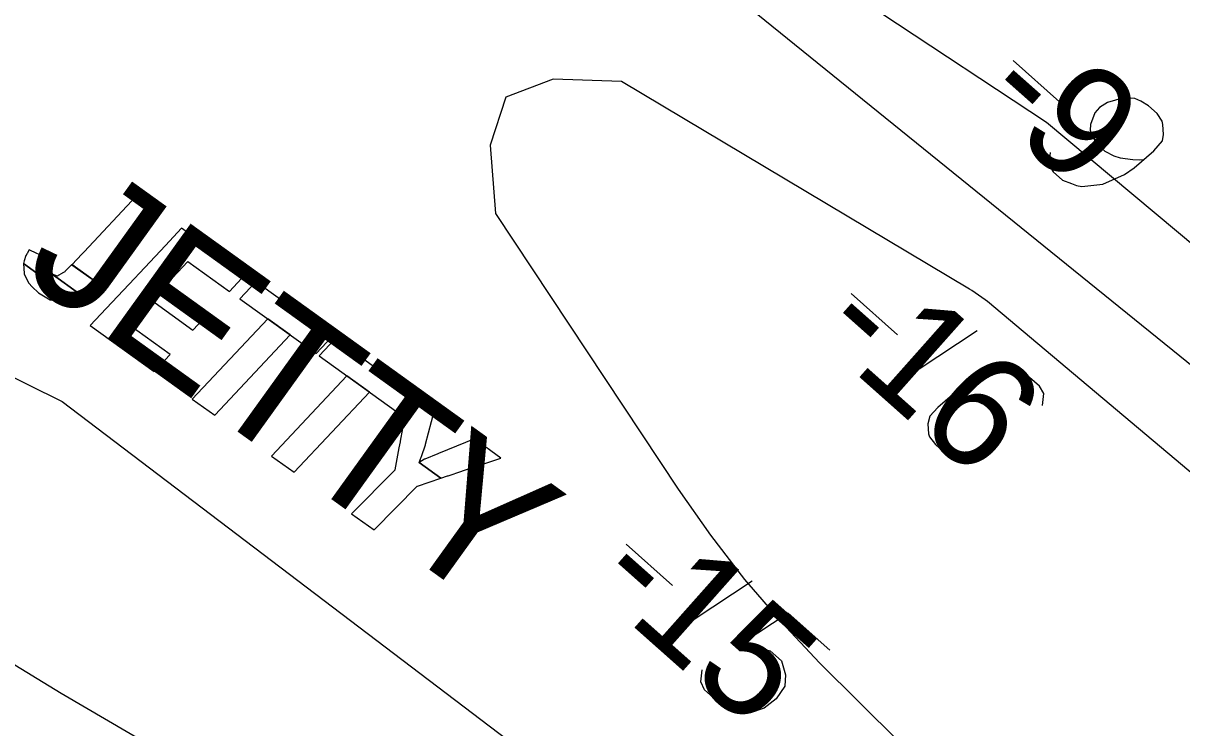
# Model space of a CAD drawing. Extents: x 3962991 to 3983549, y 181631 to 204078.
# Drawn here: x 3978850.9 to 3979195.1, y 188565.2 to 188774.5 of the extents above; entities that cross this region are included whole.
import ezdxf

# ---------------------------------------------------------------- set-up
doc = ezdxf.new("R2010")
doc.units = 0
for name, color, linetype in [('V-ANNO-MASK', 7, 'Continuous'), ('V-ANNO-MASK2', 7, 'Continuous'), ('V-GRID-MAJR', 7, 'Continuous'), ('V-RIVR-IDEN', 7, 'Continuous'), ('V-RIVR-RANG', 7, 'Continuous'), ('V-RRAP-FSHR', 7, 'Continuous'), ('V-TOPO-DPTH', 7, 'Continuous'), ('V-TOPO-MINR', 7, 'Continuous'), ('V-WETL-SWMP', 7, 'Continuous')]:
    doc.layers.add(name, color=color, linetype=linetype)

msp = doc.modelspace()

# ---------------------------------------------------------------- linework, layer by layer
at = {"layer": 'V-ANNO-MASK2'}
for p, q in [((3979144.93, 188763.37), (3979158.75, 188751.13)), ((3979144.93, 188763.37), (3979158.75, 188751.13)), ((3979096.81, 188694.13), (3979110.61, 188681.87)), ((3979096.81, 188694.13), (3979110.61, 188681.87)), ((3979134.27, 188683.09), (3979105.32, 188664)), ((3979134.27, 188683.09), (3979105.32, 188664)), ((3979029.99, 188619.74), (3979043.79, 188607.47)), ((3979029.99, 188619.74), (3979043.79, 188607.47)), ((3979067.45, 188608.69), (3979038.5, 188589.6)), ((3979067.45, 188608.69), (3979038.5, 188589.6))]:
    msp.add_line(p, q, dxfattribs=at)
for points in [[(3979155.93, 188736.01), (3979155.59, 188732.44), (3979156.84, 188730.27), (3979159.61, 188727.82), (3979162.28, 188726.86), (3979163.82, 188726.21), (3979165.33, 188725.93), (3979171.64, 188726.68), (3979178.01, 188729.5), (3979180.87, 188731.54), (3979186.73, 188736.57), (3979189.36, 188739.53), (3979189.62, 188741.42), (3979189.43, 188744.39), (3979189.19, 188745.31), (3979187.74, 188747.65), (3979185.17, 188749.93), (3979182.85, 188751.28), (3979181.12, 188752.11), (3979177.74, 188752.28), (3979172.97, 188750.87), (3979170.63, 188749.42), (3979169.23, 188747.84), (3979167.95, 188744.4), (3979167.86, 188742.71), (3979168.54, 188740.7), (3979170.39, 188738.01), (3979172.17, 188736.43), (3979174.86, 188735.1), (3979176.77, 188734.47), (3979180.54, 188733.95), (3979182.6, 188733.89), (3979183.71, 188733.96)], [(3979155.93, 188736.01), (3979155.59, 188732.44), (3979156.84, 188730.27), (3979159.61, 188727.82), (3979162.28, 188726.86), (3979163.82, 188726.21), (3979165.33, 188725.93), (3979171.64, 188726.68), (3979178.01, 188729.5), (3979180.87, 188731.54), (3979186.73, 188736.57), (3979189.36, 188739.53), (3979189.62, 188741.42), (3979189.43, 188744.39), (3979189.19, 188745.31), (3979187.74, 188747.65), (3979185.17, 188749.93), (3979182.85, 188751.28), (3979181.12, 188752.11), (3979177.74, 188752.28), (3979172.97, 188750.87), (3979170.63, 188749.42), (3979169.23, 188747.84), (3979167.95, 188744.4), (3979167.86, 188742.71), (3979168.54, 188740.7), (3979170.39, 188738.01), (3979172.17, 188736.43), (3979174.86, 188735.1), (3979176.77, 188734.47), (3979180.54, 188733.95), (3979182.6, 188733.89), (3979183.71, 188733.96)], [(3979153.71, 188660.88), (3979154.06, 188664.45), (3979152.81, 188666.62), (3979149.85, 188669.25), (3979147.18, 188670.21), (3979145.64, 188670.87), (3979144.13, 188671.15), (3979137.82, 188670.4), (3979131.45, 188667.6), (3979128.41, 188665.36), (3979122.54, 188660.34), (3979120.26, 188657.78), (3979119.65, 188655.5), (3979119.82, 188652.52), (3979120.07, 188651.6), (3979121.88, 188649.28), (3979124.25, 188647.18), (3979126.4, 188645.63), (3979128.13, 188644.79), (3979131.7, 188644.44), (3979136.48, 188645.85), (3979138.82, 188647.29), (3979140.22, 188648.87), (3979141.51, 188652.31), (3979141.6, 188654), (3979140.9, 188656.39), (3979139.05, 188659.08), (3979137.28, 188660.66), (3979134.59, 188661.99), (3979132.68, 188662.63), (3979128.74, 188662.95), (3979126.68, 188663.02), (3979125.56, 188662.95)], [(3979153.71, 188660.88), (3979154.06, 188664.45), (3979152.81, 188666.62), (3979149.85, 188669.25), (3979147.18, 188670.21), (3979145.64, 188670.87), (3979144.13, 188671.15), (3979137.82, 188670.4), (3979131.45, 188667.6), (3979128.41, 188665.36), (3979122.54, 188660.34), (3979120.26, 188657.78), (3979119.65, 188655.5), (3979119.82, 188652.52), (3979120.07, 188651.6), (3979121.88, 188649.28), (3979124.25, 188647.18), (3979126.4, 188645.63), (3979128.13, 188644.79), (3979131.7, 188644.44), (3979136.48, 188645.85), (3979138.82, 188647.29), (3979140.22, 188648.87), (3979141.51, 188652.31), (3979141.6, 188654), (3979140.9, 188656.39), (3979139.05, 188659.08), (3979137.28, 188660.66), (3979134.59, 188661.99), (3979132.68, 188662.63), (3979128.74, 188662.95), (3979126.68, 188663.02), (3979125.56, 188662.95)], [(3979090.53, 188588.19), (3979078.1, 188599.23), (3979064.43, 188590.2), (3979072.78, 188588.08), (3979076.13, 188585.1), (3979077.32, 188580.87), (3979077.14, 188577.5), (3979074.56, 188573.79), (3979070.99, 188570.97), (3979066.96, 188569.61), (3979062.27, 188569.89), (3979056.84, 188573.31), (3979053.29, 188576.46), (3979052.22, 188578.82), (3979052.56, 188582.39)], [(3979090.53, 188588.19), (3979078.1, 188599.23), (3979064.43, 188590.2), (3979072.78, 188588.08), (3979076.13, 188585.1), (3979077.32, 188580.87), (3979077.14, 188577.5), (3979074.56, 188573.79), (3979070.99, 188570.97), (3979066.96, 188569.61), (3979062.27, 188569.89), (3979056.84, 188573.31), (3979053.29, 188576.46), (3979052.22, 188578.82), (3979052.56, 188582.39)]]:
    msp.add_lwpolyline(points, dxfattribs=at)
for points in [[(3978868.47, 188705.99), (3978865.41, 188702.73), (3978872.06, 188697.95), (3978875.14, 188701.19), (3978875.7, 188701.79), (3978891.29, 188718.36), (3978884.6, 188723.17), (3978869.03, 188706.59)], [(3978875.61, 188689.75), (3978870.81, 188684.64), (3978889.78, 188670.99), (3978894.58, 188676.09), (3978882.23, 188684.99), (3978889, 188692.2), (3978901.36, 188683.31), (3978906.04, 188688.29), (3978893.69, 188697.19), (3978899.81, 188703.68), (3978912.16, 188694.79), (3978916.96, 188699.88), (3978897.99, 188713.53), (3978893.2, 188708.44), (3978887.08, 188701.94), (3978882.39, 188696.96)], [(3978851.24, 188703.85), (3978850.99, 188703.05), (3978865.51, 188692.6), (3978866.45, 188692.91), (3978867.73, 188693.96), (3978867.76, 188693.98), (3978859.51, 188699.93), (3978858.99, 188700.88), (3978858.77, 188701.29), (3978859.03, 188702.54), (3978859.05, 188702.64), (3978859.48, 188703.4), (3978859.58, 188703.57), (3978859.73, 188703.83), (3978858.31, 188704.49), (3978857.32, 188704.95), (3978853.12, 188706.9), (3978852.69, 188707.11), (3978852.1, 188706.09), (3978852, 188705.91), (3978851.77, 188705.5), (3978851.75, 188705.47)], [(3978853.63, 188696.18), (3978855.45, 188694.41), (3978858.95, 188692.34), (3978859.44, 188692.26), (3978862.77, 188691.67), (3978862.88, 188691.71), (3978865.51, 188692.6), (3978851, 188703.04), (3978851.17, 188700.14), (3978851.26, 188699.95), (3978852.56, 188697.21)], [(3978861.11, 188699.35), (3978859.51, 188699.93), (3978867.76, 188693.98), (3978868.14, 188694.29), (3978868.3, 188694.43), (3978869.24, 188695.19), (3978869.31, 188695.25), (3978870.01, 188695.82), (3978870.17, 188695.95), (3978872.06, 188697.95), (3978865.41, 188702.74), (3978863.44, 188700.79), (3978863.3, 188700.65), (3978862.48, 188700.17), (3978862.4, 188700.12), (3978861.3, 188699.47)], [(3978920.04, 188697.67), (3978915.27, 188692.62), (3978937.91, 188676.32), (3978942.68, 188681.37)], [(3978923.54, 188686.66), (3978901.13, 188662.82), (3978907.82, 188658.01), (3978930.23, 188681.85)], [(3978943.59, 188680.72), (3978938.82, 188675.66), (3978961.47, 188659.37), (3978966.23, 188664.42)], [(3978947.1, 188669.71), (3978924.69, 188645.87), (3978931.37, 188641.06), (3978953.78, 188664.9)], [(3978961.29, 188641.74), (3978948.45, 188628.77), (3978955.14, 188623.95), (3978967.98, 188636.93), (3978968.02, 188636.97), (3978975.01, 188639.32), (3978968.5, 188644), (3978969.18, 188645.6), (3978969.22, 188645.73), (3978970.37, 188649.21), (3978970.42, 188649.4), (3978973.06, 188659.51), (3978965.66, 188664.83), (3978963.66, 188654.26), (3978963.63, 188654.07), (3978962.91, 188650.27), (3978962.88, 188650.13), (3978962.53, 188648.3), (3978961.3, 188641.8)], [(3978970.11, 188644.93), (3978968.5, 188644), (3978975.01, 188639.32), (3978976.99, 188639.98), (3978977.14, 188640.03), (3978981.22, 188641.4), (3978981.43, 188641.47), (3978992.81, 188645.29), (3978984.94, 188650.96), (3978974.24, 188646.65), (3978974.04, 188646.57), (3978970.24, 188645)]]:
    msp.add_lwpolyline(points, close=True, dxfattribs=at)
at = {"layer": 'V-GRID-MAJR'}
msp.add_spline([(3978860.86, 186064.81), (3978814.65, 188489.84), (3978699.17, 194549.76), (3978690.3, 195015.45)], degree=3, dxfattribs=at)
at = {"layer": 'V-RRAP-FSHR'}
msp.add_lwpolyline([(3978461.95, 189028.65), (3978590.43, 188896.39), (3978594.21, 188817.03), (3978667.9, 188758.45), (3978862.52, 188662.09), (3979106.27, 188476.92)], dxfattribs=at)
at = {"layer": 'V-TOPO-DPTH'}
for points in [[(3977515.59, 190129.47), (3978679.07, 189092.54), (3980218.42, 187847.46)], [(3980218.42, 187847.46), (3980186.53, 187874.69), (3979782.72, 188218.5), (3979779.15, 188221.57), (3979777.97, 188222.61), (3979770.89, 188228.85), (3979766.19, 188233.02), (3979761.5, 188237.21), (3979756.84, 188241.44), (3979752.19, 188245.68), (3979154.89, 188745.01), (3979105.65, 188777.43), (3979078.71, 188795.74), (3979052.13, 188814.58), (3979026.13, 188834.19), (3979000.51, 188854.31), (3978556.54, 189213.7)]]:
    msp.add_lwpolyline(points, dxfattribs=at)
at = {"layer": 'V-TOPO-MINR'}
for points in [[(3980218.42, 187847.46), (3980186.53, 187874.69), (3979782.72, 188218.5), (3979779.15, 188221.57), (3979777.97, 188222.61), (3979770.89, 188228.85), (3979766.19, 188233.02), (3979761.5, 188237.21), (3979756.84, 188241.44), (3979752.19, 188245.68), (3979154.89, 188745.01), (3979105.65, 188777.43), (3979078.71, 188795.74), (3979052.13, 188814.58), (3979026.13, 188834.19), (3979000.51, 188854.31), (3978556.54, 189213.7)], [(3979231.43, 188612.7), (3979137.31, 188691.75), (3979136.68, 188692.26), (3979132.73, 188695.04), (3979132.04, 188695.46), (3979028.63, 188757.18), (3979008.32, 188757.83), (3978994.28, 188752.5), (3978989.62, 188738.22), (3978991.21, 188717.97), (3979045.49, 188636.01), (3979055.1, 188622.4), (3979065.21, 188609.2), (3979076.09, 188596.62), (3979087.47, 188584.45), (3979099.3, 188572.65), (3979111.2, 188560.94), (3979115.14, 188557.14)]]:
    msp.add_lwpolyline(points, dxfattribs=at)
at = {"layer": 'V-WETL-SWMP'}
msp.add_lwpolyline([(3978640.5, 188756.07), (3978658.53, 188745.09), (3978673.56, 188735.25), (3978689.81, 188723.65), (3978707.9, 188709.11), (3978729.59, 188692.84), (3978823.4, 188598.79), (3978844.85, 188586.01), (3978862.18, 188575.44), (3978895.59, 188555.98), (3978948.41, 188525.92), (3979018.99, 188487.36), (3979055.32, 188468.69), (3979094.53, 188446.67), (3979139.48, 188418.36), (3979174.53, 188396.8), (3979232.22, 188356.72)], dxfattribs=at)

# ---------------------------------------------------------------- texts
at = {"layer": 'V-ANNO-MASK'}
for s, height, rotation, p in [('-9', 33.5, 318.4711, (3979133.74, 188750.73)), ('JETTY', 42, 324.2584, (3978849.59, 188699.92)), ('-16', 33.5, 318.3883, (3979085.6, 188681.51)), ('-15', 33.5, 318.3883, (3979018.78, 188607.11))]:
    msp.add_text(s, height=height, rotation=rotation, dxfattribs=at).set_placement(p)
at = {"layer": 'V-RIVR-IDEN'}
msp.add_text('JETTY', height=42, rotation=324.2584, dxfattribs=at).set_placement((3978849.59, 188699.92))
at = {"layer": 'V-RIVR-RANG'}
for s, rotation, p in [('-9', 318.4711, (3979133.74, 188750.73)), ('-16', 318.3883, (3979085.6, 188681.51)), ('-15', 318.3883, (3979018.78, 188607.11))]:
    msp.add_text(s, height=33.5, rotation=rotation, dxfattribs=at).set_placement(p)

doc.saveas('drawing.dxf')
